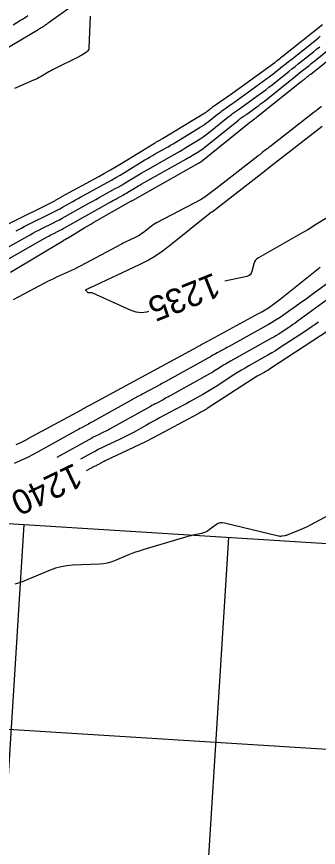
# Model space of a CAD drawing. Extents: x 658976 to 668726, y 639543 to 647196.
# Drawn here: x 662683.2 to 662756.8, y 641957.7 to 642160.2 of the extents above; entities that cross this region are included whole.
import ezdxf

# ---------------------------------------------------------------- set-up
doc = ezdxf.new("R2010")
doc.units = 0
for name, color, linetype in [('Ex_Contour Labels', 7, 'Continuous'), ('Ex_Major Contours', 7, 'Continuous'), ('Ex_Minor Contours', 7, 'Continuous'), ('R_Grid', 7, 'Continuous')]:
    doc.layers.add(name, color=color, linetype=linetype)

msp = doc.modelspace()

# ---------------------------------------------------------------- linework, layer by layer
at = {"layer": 'Ex_Major Contours'}
for points in [[(662683.09, 642107.92), (662683.74, 642108.28), (662684.38, 642108.63), (662685.04, 642108.97), (662685.7, 642109.3), (662691.75, 642112.31), (662692.41, 642112.64), (662693.06, 642112.98), (662693.71, 642113.33), (662694.36, 642113.69), (662696.93, 642115.13), (662697.57, 642115.49), (662698.22, 642115.85), (662698.86, 642116.21), (662699.51, 642116.57), (662705.25, 642119.72), (662706.31, 642120.32), (662707.37, 642120.92), (662708.42, 642121.54), (662709.47, 642122.17), (662714.48, 642125.22), (662715.1, 642125.59), (662715.72, 642125.96), (662716.35, 642126.32), (662716.97, 642126.68), (662719.49, 642128.09), (662720.12, 642128.45), (662720.75, 642128.81), (662721.37, 642129.18), (662721.99, 642129.55), (662727.98, 642133.19), (662728.51, 642133.52), (662729.03, 642133.87), (662729.53, 642134.24), (662730.02, 642134.62), (662732.16, 642136.35), (662732.55, 642136.66), (662732.95, 642136.96), (662733.35, 642137.26), (662733.76, 642137.55), (662735.4, 642138.7), (662735.81, 642138.99), (662736.22, 642139.28), (662736.63, 642139.57), (662737.03, 642139.86), (662744.23, 642145.06), (662744.71, 642145.42), (662745.2, 642145.78), (662745.68, 642146.15), (662746.16, 642146.53), (662748.05, 642148.04), (662748.52, 642148.42), (662749, 642148.8), (662749.47, 642149.18), (662749.94, 642149.55), (662756.29, 642154.6), (662756.77, 642154.98), (662757.25, 642155.36)], [(662715.36, 642088.26), (662714.89, 642088.1), (662713.62, 642087.97), (662712.35, 642088.12), (662711.09, 642088.55), (662701.76, 642092.77), (662701.65, 642092.81), (662701.55, 642092.84), (662701.44, 642092.85), (662701.32, 642092.85), (662700.87, 642092.82), (662700.76, 642092.82), (662700.67, 642092.85), (662700.58, 642092.9), (662700.5, 642092.97), (662700.11, 642093.42), (662700.06, 642093.5), (662700.05, 642093.57), (662700.08, 642093.63), (662700.16, 642093.68), (662700.71, 642093.92), (662700.74, 642093.94), (662700.77, 642093.95), (662700.8, 642093.96), (662700.82, 642093.98), (662700.93, 642094.04), (662700.96, 642094.05), (662700.99, 642094.07), (662701.02, 642094.08), (662701.04, 642094.09), (662713.17, 642099.77), (662715.08, 642100.73), (662716.92, 642101.8), (662718.69, 642102.98), (662720.39, 642104.28), (662730.33, 642112.28), (662730.37, 642112.31), (662730.41, 642112.34), (662730.45, 642112.37), (662730.5, 642112.39), (662730.67, 642112.49), (662730.72, 642112.51), (662730.76, 642112.54), (662730.8, 642112.56), (662730.84, 642112.59), (662744.04, 642122.84), (662744.09, 642122.88), (662744.14, 642122.91), (662744.19, 642122.95), (662744.24, 642122.99), (662744.44, 642123.14), (662744.49, 642123.18), (662744.54, 642123.22), (662744.59, 642123.26), (662744.64, 642123.3), (662757.7, 642133.43)], [(662759.44, 642111.46), (662755.94, 642109.29), (662755.06, 642108.75), (662754.18, 642108.22), (662753.29, 642107.7), (662752.4, 642107.18), (662742.17, 642101.36), (662741.78, 642101.09), (662741.46, 642100.76), (662741.22, 642100.37), (662741.06, 642099.93), (662740.55, 642098.02), (662740.37, 642097.6), (662740.11, 642097.26), (662739.77, 642097.01), (662739.33, 642096.86), (662733.94, 642095.66)], [(662759.38, 642083.73), (662745.14, 642074.4), (662744.78, 642074.17), (662744.42, 642073.95), (662744.05, 642073.73), (662743.68, 642073.52), (662742.19, 642072.69), (662741.82, 642072.49), (662741.46, 642072.27), (662741.1, 642072.05), (662740.74, 642071.82), (662729.69, 642064.63), (662729.5, 642064.51), (662729.3, 642064.39), (662729.11, 642064.28), (662728.91, 642064.16), (662728.11, 642063.72), (662727.91, 642063.61), (662727.71, 642063.5), (662727.5, 642063.39), (662727.3, 642063.28), (662716.63, 642057.59), (662716.47, 642057.5), (662716.3, 642057.41), (662716.14, 642057.32), (662715.97, 642057.23), (662715.31, 642056.86), (662715.15, 642056.78), (662714.98, 642056.69), (662714.81, 642056.6), (662714.64, 642056.52), (662704.75, 642051.88), (662704.53, 642051.77), (662704.31, 642051.66), (662704.09, 642051.55), (662703.87, 642051.43), (662703.01, 642050.95), (662702.79, 642050.83), (662702.58, 642050.71), (662702.36, 642050.6), (662702.14, 642050.49), (662700.13, 642049.48)]]:
    msp.add_lwpolyline(points, dxfattribs=at)
at = {"layer": 'Ex_Minor Contours'}
for points in [[(662679.81, 642151.86), (662688.62, 642157.13), (662688.81, 642157.24), (662689, 642157.36), (662689.2, 642157.48), (662689.39, 642157.6), (662690.15, 642158.09), (662690.34, 642158.22), (662690.53, 642158.34), (662690.72, 642158.47), (662690.9, 642158.61), (662696.84, 642162.89)], [(662682.37, 642158.19), (662684.18, 642159.28), (662684.63, 642159.55), (662685.08, 642159.82), (662685.53, 642160.1), (662685.97, 642160.39)], [(662701.16, 642160.24), (662700.84, 642152.55), (662700.79, 642152.23), (662700.68, 642151.95), (662700.49, 642151.71), (662700.24, 642151.51), (662699.09, 642150.79), (662698.8, 642150.61), (662698.5, 642150.44), (662698.21, 642150.28), (662697.9, 642150.13), (662692.92, 642147.67), (662692.44, 642147.43), (662691.97, 642147.18), (662691.5, 642146.92), (662691.04, 642146.66), (662689.2, 642145.59), (662688.73, 642145.33), (662688.26, 642145.08), (662687.78, 642144.85), (662687.3, 642144.63), (662683.26, 642142.85), (662682.7, 642142.62)], [(662681.2, 642109.69), (662692.15, 642115.12), (662692.33, 642115.21), (662692.51, 642115.3), (662692.68, 642115.4), (662692.86, 642115.49), (662693.56, 642115.89), (662693.74, 642115.99), (662693.91, 642116.08), (662694.09, 642116.18), (662694.26, 642116.28), (662703.24, 642121.22), (662704.66, 642122.01), (662706.06, 642122.81), (662707.46, 642123.63), (662708.85, 642124.46), (662716.82, 642129.31), (662716.98, 642129.41), (662717.14, 642129.5), (662717.31, 642129.6), (662717.47, 642129.69), (662718.13, 642130.06), (662718.29, 642130.15), (662718.46, 642130.25), (662718.62, 642130.34), (662718.78, 642130.44), (662729.06, 642136.68), (662729.23, 642136.79), (662729.39, 642136.89), (662729.54, 642137.01), (662729.69, 642137.13), (662730.3, 642137.61), (662730.45, 642137.73), (662730.6, 642137.85), (662730.76, 642137.96), (662730.91, 642138.08), (662733.78, 642140.08), (662734.31, 642140.46), (662734.84, 642140.83), (662735.36, 642141.21), (662735.89, 642141.58), (662746.15, 642148.99), (662746.3, 642149.11), (662746.46, 642149.22), (662746.61, 642149.34), (662746.76, 642149.46), (662747.36, 642149.94), (662747.51, 642150.06), (662747.66, 642150.19), (662747.82, 642150.31), (662747.97, 642150.43), (662757.79, 642158.23)], [(662679.04, 642099.94), (662690.68, 642106.5), (662691.02, 642106.69), (662691.37, 642106.88), (662691.72, 642107.06), (662692.07, 642107.24), (662693.49, 642107.94), (662693.84, 642108.12), (662694.19, 642108.3), (662694.54, 642108.49), (662694.88, 642108.68), (662706.03, 642114.96), (662706.43, 642115.18), (662706.82, 642115.4), (662707.22, 642115.62), (662707.61, 642115.83), (662709.25, 642116.73), (662709.61, 642116.94), (662709.98, 642117.15), (662710.34, 642117.36), (662710.7, 642117.58), (662712.14, 642118.45), (662712.5, 642118.67), (662712.86, 642118.88), (662713.23, 642119.09), (662713.59, 642119.3), (662724.58, 642125.49), (662724.96, 642125.7), (662725.35, 642125.93), (662725.73, 642126.15), (662726.1, 642126.38), (662727.61, 642127.29), (662727.99, 642127.53), (662728.35, 642127.77), (662728.71, 642128.03), (662729.05, 642128.3), (662737.3, 642134.96), (662737.46, 642135.09), (662737.63, 642135.22), (662737.79, 642135.34), (662737.96, 642135.46), (662738.64, 642135.94), (662738.81, 642136.05), (662738.98, 642136.17), (662739.15, 642136.3), (662739.32, 642136.42), (662741.78, 642138.19), (662742.24, 642138.53), (662742.7, 642138.88), (662743.15, 642139.23), (662743.6, 642139.58), (662750.71, 642145.27), (662751.19, 642145.65), (662751.66, 642146.03), (662752.13, 642146.4), (662752.6, 642146.78), (662754.49, 642148.28), (662754.96, 642148.65), (662755.43, 642149.03), (662755.91, 642149.41), (662756.38, 642149.78), (662762.93, 642155.03)], [(662681.69, 642097.87), (662694.62, 642105.63), (662694.71, 642105.69), (662694.81, 642105.74), (662694.9, 642105.79), (662695, 642105.85), (662695.38, 642106.06), (662695.48, 642106.11), (662695.57, 642106.16), (662695.66, 642106.22), (662695.76, 642106.28), (662699.85, 642108.76), (662700.56, 642109.19), (662701.28, 642109.61), (662702, 642110.03), (662702.73, 642110.44), (662711.08, 642115.15), (662711.1, 642115.16), (662711.12, 642115.17), (662711.14, 642115.18), (662711.16, 642115.19), (662711.25, 642115.24), (662711.27, 642115.25), (662711.29, 642115.26), (662711.3, 642115.27), (662711.32, 642115.28), (662711.4, 642115.33), (662711.41, 642115.34), (662711.43, 642115.35), (662711.45, 642115.36), (662711.47, 642115.37), (662727.55, 642124.42), (662727.6, 642124.45), (662727.65, 642124.48), (662727.69, 642124.51), (662727.74, 642124.53), (662727.93, 642124.65), (662727.98, 642124.68), (662728.02, 642124.71), (662728.07, 642124.74), (662728.11, 642124.78), (662739.87, 642134.27), (662739.92, 642134.3), (662739.97, 642134.34), (662740.02, 642134.38), (662740.07, 642134.41), (662740.27, 642134.55), (662740.32, 642134.59), (662740.36, 642134.62), (662740.41, 642134.66), (662740.46, 642134.69), (662741.18, 642135.21), (662741.32, 642135.31), (662741.45, 642135.42), (662741.59, 642135.52), (662741.72, 642135.62), (662752.6, 642144.33), (662752.8, 642144.49), (662752.99, 642144.64), (662753.18, 642144.79), (662753.37, 642144.95), (662754.14, 642145.56), (662754.33, 642145.71), (662754.53, 642145.86), (662754.72, 642146.02), (662754.91, 642146.17), (662764.94, 642154.19)], [(662680.09, 642103.38), (662686.47, 642106.98), (662687.17, 642107.37), (662687.88, 642107.75), (662688.59, 642108.12), (662689.31, 642108.48), (662692.19, 642109.91), (662692.91, 642110.28), (662693.62, 642110.65), (662694.33, 642111.03), (662695.03, 642111.42), (662700.98, 642114.76), (662701.75, 642115.19), (662702.52, 642115.62), (662703.29, 642116.05), (662704.06, 642116.48), (662707.25, 642118.23), (662707.96, 642118.63), (662708.67, 642119.03), (662709.38, 642119.45), (662710.08, 642119.87), (662712.89, 642121.57), (662713.59, 642122), (662714.29, 642122.42), (662715, 642122.83), (662715.72, 642123.23), (662721.61, 642126.55), (662722.33, 642126.96), (662723.05, 642127.37), (662723.76, 642127.79), (662724.47, 642128.22), (662727.29, 642129.94), (662727.99, 642130.38), (662728.68, 642130.84), (662729.34, 642131.33), (662730, 642131.83), (662734.73, 642135.65), (662735.01, 642135.87), (662735.29, 642136.09), (662735.57, 642136.3), (662735.86, 642136.51), (662737.02, 642137.32), (662737.31, 642137.52), (662737.6, 642137.73), (662737.89, 642137.93), (662738.18, 642138.14), (662742.37, 642141.17), (662743.16, 642141.75), (662743.94, 642142.34), (662744.72, 642142.93), (662745.49, 642143.54), (662748.83, 642146.21), (662749.58, 642146.81), (662750.33, 642147.41), (662751.08, 642148.01), (662751.83, 642148.61), (662754.84, 642151), (662755.59, 642151.6), (662756.34, 642152.2), (662757.09, 642152.8)], [(662757.5, 642138.21), (662756.64, 642137.55), (662756.42, 642137.38), (662756.21, 642137.22), (662756, 642137.05), (662755.78, 642136.88), (662745.23, 642128.67), (662744.97, 642128.46), (662744.7, 642128.26), (662744.43, 642128.05), (662744.16, 642127.84), (662743.09, 642127.01), (662742.83, 642126.8), (662742.56, 642126.59), (662742.29, 642126.39), (662742.02, 642126.18), (662732.08, 642118.44), (662731.76, 642118.19), (662731.44, 642117.94), (662731.12, 642117.7), (662730.81, 642117.45), (662729.53, 642116.46), (662729.21, 642116.22), (662728.88, 642116), (662728.53, 642115.79), (662728.18, 642115.59), (662717.32, 642109.88), (662716.89, 642109.64), (662716.47, 642109.38), (662716.07, 642109.1), (662715.68, 642108.8), (662714.13, 642107.56), (662713.74, 642107.26), (662713.33, 642106.99), (662712.91, 642106.74), (662712.46, 642106.51), (662710.58, 642105.63), (662710.12, 642105.41), (662709.66, 642105.19), (662709.2, 642104.95), (662708.75, 642104.71), (662698.73, 642099.37), (662698.02, 642098.99), (662697.3, 642098.63), (662696.57, 642098.28), (662695.84, 642097.94), (662692.9, 642096.62), (662692.17, 642096.28), (662691.44, 642095.94), (662690.72, 642095.58), (662690.01, 642095.21), (662683.55, 642091.79), (662682.36, 642091.17)], [(662683.1, 642055.86), (662684.05, 642056.27), (662684.22, 642056.34), (662684.38, 642056.42), (662684.54, 642056.5), (662684.7, 642056.59), (662685.34, 642056.94), (662685.5, 642057.03), (662685.66, 642057.12), (662685.82, 642057.21), (662685.98, 642057.3), (662699, 642064.35), (662699.17, 642064.44), (662699.34, 642064.54), (662699.52, 642064.63), (662699.69, 642064.73), (662700.38, 642065.11), (662700.55, 642065.21), (662700.72, 642065.3), (662700.89, 642065.39), (662701.07, 642065.49), (662727.29, 642079.7), (662727.49, 642079.81), (662727.69, 642079.92), (662727.89, 642080.03), (662728.09, 642080.14), (662728.88, 642080.58), (662729.08, 642080.69), (662729.28, 642080.8), (662729.48, 642080.9), (662729.68, 642081.01), (662742.14, 642087.77), (662742.36, 642087.88), (662742.57, 642088), (662742.78, 642088.12), (662742.99, 642088.23), (662743.83, 642088.7), (662744.04, 642088.82), (662744.24, 642088.94), (662744.45, 642089.08), (662744.64, 642089.21), (662746.19, 642090.31), (662746.52, 642090.55), (662746.83, 642090.78), (662747.15, 642091.03), (662747.46, 642091.27), (662755.98, 642098.14), (662757.22, 642099.1)], [(662760.31, 642096.1), (662755.48, 642092.57), (662754.62, 642091.95), (662753.76, 642091.33), (662752.9, 642090.71), (662752.04, 642090.09), (662748.35, 642087.47), (662747.44, 642086.84), (662746.51, 642086.24), (662745.57, 642085.66), (662744.61, 642085.11), (662734.82, 642079.68), (662734.48, 642079.49), (662734.13, 642079.3), (662733.79, 642079.11), (662733.44, 642078.93), (662732.07, 642078.18), (662731.72, 642077.99), (662731.38, 642077.81), (662731.04, 642077.62), (662730.69, 642077.43), (662719.6, 642071.27), (662719.26, 642071.08), (662718.93, 642070.9), (662718.59, 642070.71), (662718.25, 642070.53), (662714.14, 642068.3), (662713.79, 642068.11), (662713.45, 642067.93), (662713.1, 642067.74), (662712.76, 642067.55), (662701.71, 642061.41), (662701.38, 642061.23), (662701.04, 642061.04), (662700.7, 642060.85), (662700.36, 642060.67), (662698.99, 642059.93), (662698.65, 642059.75), (662698.31, 642059.56), (662697.97, 642059.37), (662697.64, 642059.19), (662688.98, 642054.38), (662687.41, 642053.53), (662685.82, 642052.73), (662684.22, 642051.97), (662682.6, 642051.24)], [(662759.64, 642091.7), (662751.58, 642085.82), (662751.08, 642085.45), (662750.57, 642085.1), (662750.06, 642084.75), (662749.54, 642084.41), (662747.47, 642083.05), (662746.94, 642082.71), (662746.42, 642082.39), (662745.88, 642082.07), (662745.34, 642081.77), (662735.35, 642076.22), (662734.92, 642075.98), (662734.5, 642075.73), (662734.09, 642075.48), (662733.68, 642075.21), (662732.04, 642074.15), (662731.63, 642073.89), (662731.21, 642073.63), (662730.79, 642073.38), (662730.37, 642073.14), (662720.45, 642067.64), (662720.06, 642067.43), (662719.68, 642067.22), (662719.29, 642067.01), (662718.91, 642066.8), (662717.36, 642065.97), (662716.97, 642065.77), (662716.59, 642065.56), (662716.2, 642065.35), (662715.82, 642065.14), (662705.86, 642059.61), (662705.5, 642059.41), (662705.15, 642059.23), (662704.79, 642059.05), (662704.42, 642058.87), (662702.96, 642058.19), (662702.6, 642058.01), (662702.24, 642057.83), (662701.88, 642057.65), (662701.53, 642057.46), (662692.98, 642052.71)], [(662756.81, 642085.73), (662756.02, 642085.16), (662755.23, 642084.6), (662754.43, 642084.06), (662753.62, 642083.52), (662747.21, 642079.32), (662746.31, 642078.74), (662745.41, 642078.18), (662744.49, 642077.64), (662743.56, 642077.12), (662739.84, 642075.05), (662738.91, 642074.52), (662737.99, 642073.98), (662737.08, 642073.43), (662736.19, 642072.85), (662731.84, 642070.02), (662731.05, 642069.52), (662730.25, 642069.03), (662729.44, 642068.55), (662728.62, 642068.09), (662725.34, 642066.27), (662724.51, 642065.81), (662723.69, 642065.36), (662722.86, 642064.91), (662722.04, 642064.47), (662718.05, 642062.34), (662717.25, 642061.91), (662716.45, 642061.48), (662715.65, 642061.04), (662714.85, 642060.6), (662711.66, 642058.83), (662710.86, 642058.4), (662710.05, 642057.98), (662709.24, 642057.57), (662708.42, 642057.17), (662704.97, 642055.56), (662704.12, 642055.15), (662703.28, 642054.73), (662702.45, 642054.29), (662701.63, 642053.85), (662698.79, 642052.27)], [(662762.25, 642040.19), (662754.58, 642036.1), (662754.03, 642035.82), (662753.48, 642035.55), (662752.93, 642035.3), (662752.36, 642035.07), (662749.32, 642033.85), (662749.13, 642033.79), (662748.95, 642033.73), (662748.76, 642033.68), (662748.57, 642033.64), (662747.8, 642033.51), (662747.61, 642033.48), (662747.42, 642033.48), (662747.22, 642033.5), (662747.03, 642033.53), (662733.86, 642036.73), (662733.34, 642036.8), (662732.85, 642036.77), (662732.38, 642036.62), (662731.93, 642036.36), (662730.15, 642035.08), (662729.71, 642034.79), (662729.25, 642034.55), (662728.77, 642034.36), (662728.26, 642034.22), (662726.2, 642033.75), (662725.69, 642033.63), (662725.18, 642033.5), (662724.67, 642033.36), (662724.16, 642033.22), (662713.96, 642030.19), (662713.07, 642029.91), (662712.2, 642029.61), (662711.33, 642029.29), (662710.47, 642028.95), (662707.04, 642027.53), (662706.18, 642027.22), (662705.29, 642026.98), (662704.39, 642026.82), (662703.48, 642026.74), (662696.84, 642026.44), (662695.44, 642026.32), (662694.06, 642026.07), (662692.71, 642025.71), (662691.39, 642025.22), (662684.94, 642022.54), (662683.86, 642022.13), (662682.75, 642021.8)]]:
    msp.add_lwpolyline(points, dxfattribs=at)
at = {"layer": 'R_Grid'}
for p, q in [((661637.1, 642102.2), (663134.15, 642008.18)), ((661633.97, 642052.3), (663131.02, 641958.27)), ((662669.37, 641786.87), (662685.04, 642036.38)), ((662719.27, 641783.74), (662734.94, 642033.25))]:
    msp.add_line(p, q, dxfattribs=at)

# ---------------------------------------------------------------- texts
at = {"layer": 'Ex_Contour Labels'}
for s, rotation, p in [('1235', 201.7478, (662731.28, 642097.83)), ('1240', 205.6062, (662697.33, 642051.47))]:
    msp.add_text(s, height=6, rotation=rotation, dxfattribs=at).set_placement(p)

doc.saveas('drawing.dxf')
